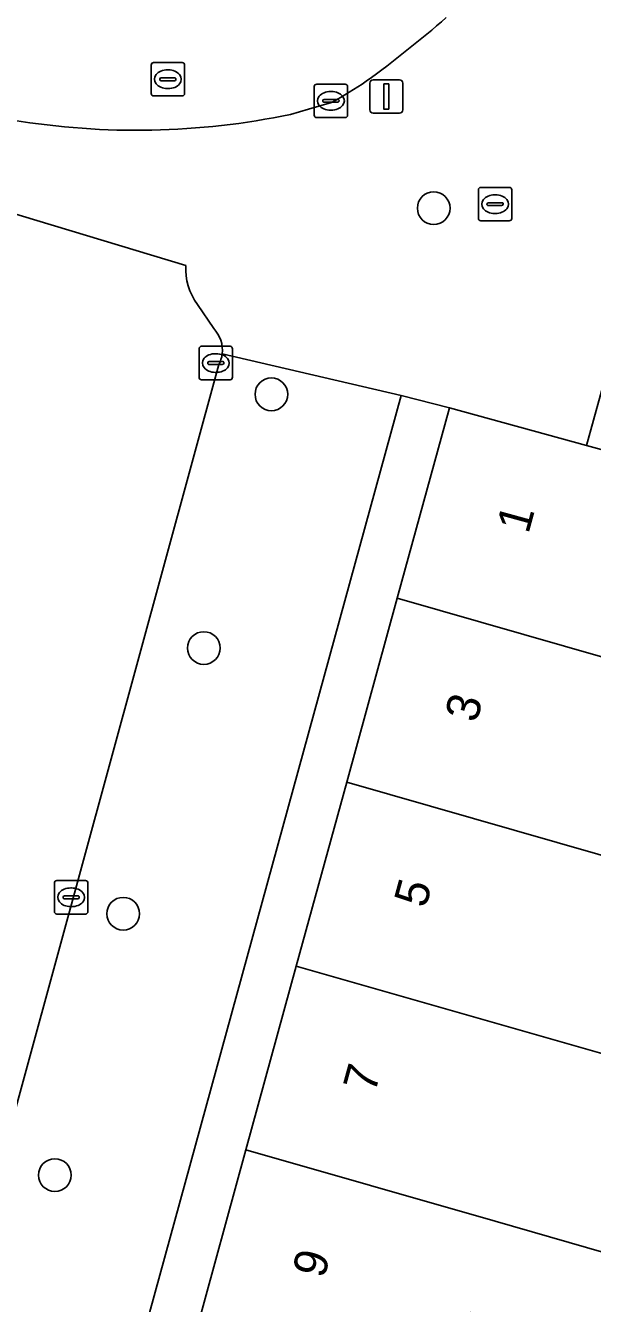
# Model space of a CAD drawing. Extents: x 159817 to 160765, y 380688 to 381638.
# Drawn here: x 160231.84 to 160248.8, y 381072.07 to 381110.28 of the extents above; entities that cross this region are included whole.
import ezdxf

# ---------------------------------------------------------------- set-up
doc = ezdxf.new("R2010")
doc.units = 0
for name, color, linetype in [('IMGEO_Boom', 7, 'Continuous'), ('IMGEO_Brandkraan', 7, 'Continuous'), ('IMGEO_Erf', 7, 'Continuous'), ('IMGEO_Kolk', 7, 'Continuous'), ('IMGEO_Lichtmast', 7, 'Continuous'), ('IMGEO_Pand', 7, 'Continuous'), ('IMGEO_Pand_nummerreeks', 7, 'Continuous'), ('IMGEO_Rijbaan_lokaal_open', 7, 'Continuous'), ('IMGEO_Rioolput', 7, 'Continuous'), ('IMGEO_Voetpad_open', 7, 'Continuous')]:
    doc.layers.add(name, color=color, linetype=linetype)

msp = doc.modelspace()

# ---------------------------------------------------------------- linework, layer by layer
at = {"layer": 'IMGEO_Boom'}
for centre in [(160244.055, 381104.82), (160239.199, 381099.255), (160237.179, 381091.669), (160234.767, 381083.725), (160232.722, 381075.91)]:
    msp.add_circle(centre, 0.489, dxfattribs=at)
at = {"layer": 'IMGEO_Brandkraan'}
for p, q in [((160245.391, 381104.515), (160245.391, 381105.367)), ((160245.466, 381105.441), (160246.318, 381105.441)), ((160246.392, 381105.367), (160246.392, 381104.515)), ((160245.693, 381104.984), (160246.091, 381104.984)), ((160245.879, 381105.221), (160245.904, 381105.221)), ((160245.65, 381104.935), (160245.65, 381104.947)), ((160246.088, 381104.898), (160245.69, 381104.898)), ((160245.902, 381104.661), (160245.877, 381104.661)), ((160246.134, 381104.947), (160246.134, 381104.935)), ((160246.318, 381104.441), (160245.466, 381104.441))]:
    msp.add_line(p, q, dxfattribs=at)
for points in [[(160245.391, 381104.515), (160245.391, 381105.367)], [(160245.466, 381105.441), (160246.318, 381105.441)], [(160246.392, 381105.367), (160246.392, 381104.515)], [(160246.318, 381104.441), (160245.466, 381104.441)]]:
    msp.add_lwpolyline(points, dxfattribs=at)
for centre, radius, start, end in [((160245.468, 381105.365), 0.0765, 91.552, 178.448), ((160245.468, 381105.365), 0.0765, 91.552, 178.448), ((160246.316, 381105.365), 0.0765, 1.552, 88.448), ((160246.316, 381105.365), 0.0765, 1.552, 88.448), ((160245.69, 381104.944), 0.0403, 85.8775, 175.7526), ((160246.095, 381104.946), 0.0386, 1.7309, 96.639), ((160245.687, 381104.934), 0.0366, 178.938, 274.7102), ((160246.091, 381104.941), 0.043, 264.8664, 352.4533), ((160245.468, 381104.517), 0.0765, 181.552, 268.448), ((160245.468, 381104.517), 0.0765, 181.552, 268.448), ((160246.316, 381104.517), 0.0765, 271.552, 358.448), ((160246.316, 381104.517), 0.0765, 271.552, 358.448)]:
    msp.add_arc(centre, radius, start, end, dxfattribs=at)
for centre, major_axis, ratio, start_param, end_param in [((160245.878, 381104.941), (-0.387, 0.002), 0.722429, 4.712389, 7.853982), ((160245.903, 381104.941), (-0.39, 0.002), 0.717154, 1.570796, 4.712389)]:
    msp.add_ellipse(centre, major_axis=major_axis, ratio=ratio, start_param=start_param, end_param=end_param, dxfattribs=at)
at = {"layer": 'IMGEO_Erf'}
msp.add_lwpolyline([(160243.082, 381099.217), (160229.395, 381049.375), (160228.201, 381045.025), (160234.014, 381043.469), (160232.663, 381045.808), (160233.349, 381048.315), (160230.841, 381049.001), (160232.399, 381054.677), (160233.909, 381060.174), (160235.417, 381065.669), (160236.927, 381071.169), (160238.436, 381076.666), (160239.945, 381082.16), (160241.455, 381087.66), (160242.964, 381093.156), (160244.527, 381098.85)], close=True, dxfattribs=at)
at = {"layer": 'IMGEO_Kolk'}
for p, q in [((160240.48, 381107.603), (160240.48, 381108.455)), ((160240.555, 381108.529), (160241.407, 381108.529)), ((160241.481, 381108.455), (160241.481, 381107.603)), ((160240.739, 381108.023), (160240.739, 381108.035)), ((160240.782, 381108.072), (160241.18, 381108.072)), ((160240.968, 381108.309), (160240.993, 381108.309)), ((160241.223, 381108.035), (160241.223, 381108.023)), ((160241.177, 381107.986), (160240.779, 381107.986)), ((160240.991, 381107.749), (160240.966, 381107.749)), ((160241.407, 381107.529), (160240.555, 381107.529)), ((160237.036, 381099.764), (160237.036, 381100.616)), ((160237.111, 381100.69), (160237.963, 381100.69)), ((160237.524, 381100.47), (160237.549, 381100.47)), ((160238.037, 381100.616), (160238.037, 381099.764)), ((160237.295, 381100.184), (160237.295, 381100.196)), ((160237.733, 381100.147), (160237.335, 381100.147)), ((160237.338, 381100.233), (160237.736, 381100.233)), ((160237.779, 381100.196), (160237.779, 381100.184)), ((160237.963, 381099.69), (160237.111, 381099.69)), ((160237.547, 381099.91), (160237.522, 381099.91)), ((160232.709, 381083.79), (160232.709, 381084.642)), ((160232.784, 381084.716), (160233.636, 381084.716)), ((160233.197, 381084.496), (160233.222, 381084.496)), ((160233.71, 381084.642), (160233.71, 381083.79)), ((160232.968, 381084.21), (160232.968, 381084.222)), ((160233.406, 381084.173), (160233.008, 381084.173)), ((160233.011, 381084.259), (160233.409, 381084.259)), ((160233.452, 381084.222), (160233.452, 381084.21)), ((160233.636, 381083.716), (160232.784, 381083.716)), ((160233.22, 381083.936), (160233.195, 381083.936))]:
    msp.add_line(p, q, dxfattribs=at)
for points in [[(160240.48, 381107.603), (160240.48, 381108.455)], [(160240.555, 381108.529), (160241.407, 381108.529)], [(160241.481, 381108.455), (160241.481, 381107.603)], [(160241.407, 381107.529), (160240.555, 381107.529)], [(160237.036, 381099.764), (160237.036, 381100.616)], [(160237.111, 381100.69), (160237.963, 381100.69)], [(160238.037, 381100.616), (160238.037, 381099.764)], [(160237.963, 381099.69), (160237.111, 381099.69)], [(160232.709, 381083.79), (160232.709, 381084.642)], [(160232.784, 381084.716), (160233.636, 381084.716)], [(160233.71, 381084.642), (160233.71, 381083.79)], [(160233.636, 381083.716), (160232.784, 381083.716)]]:
    msp.add_lwpolyline(points, dxfattribs=at)
for centre, radius, start, end in [((160240.557, 381108.453), 0.0765, 91.552, 178.448), ((160240.557, 381108.453), 0.0765, 91.552, 178.448), ((160241.405, 381108.453), 0.0765, 1.552, 88.448), ((160241.405, 381108.453), 0.0765, 1.552, 88.448), ((160240.779, 381108.032), 0.0403, 85.8775, 175.7526), ((160241.184, 381108.034), 0.0386, 1.7309, 96.639), ((160240.776, 381108.022), 0.0366, 178.938, 274.7102), ((160241.18, 381108.029), 0.043, 264.8664, 352.4533), ((160240.557, 381107.605), 0.0765, 181.552, 268.448), ((160240.557, 381107.605), 0.0765, 181.552, 268.448), ((160241.405, 381107.605), 0.0765, 271.552, 358.448), ((160241.405, 381107.605), 0.0765, 271.552, 358.448), ((160237.113, 381100.614), 0.0765, 91.552, 178.448), ((160237.113, 381100.614), 0.0765, 91.552, 178.448), ((160237.961, 381100.614), 0.0765, 1.552, 88.448), ((160237.961, 381100.614), 0.0765, 1.552, 88.448), ((160237.335, 381100.193), 0.0403, 85.8775, 175.7526), ((160237.332, 381100.183), 0.0366, 178.938, 274.7102), ((160237.736, 381100.19), 0.043, 264.8664, 352.4533), ((160237.74, 381100.195), 0.0386, 1.7309, 96.639), ((160237.113, 381099.766), 0.0765, 181.552, 268.448), ((160237.113, 381099.766), 0.0765, 181.552, 268.448), ((160237.961, 381099.766), 0.0765, 271.552, 358.448), ((160237.961, 381099.766), 0.0765, 271.552, 358.448), ((160232.786, 381084.64), 0.0765, 91.552, 178.448), ((160232.786, 381084.64), 0.0765, 91.552, 178.448), ((160233.634, 381084.64), 0.0765, 1.552, 88.448), ((160233.634, 381084.64), 0.0765, 1.552, 88.448), ((160233.008, 381084.219), 0.0403, 85.8775, 175.7526), ((160233.005, 381084.209), 0.0366, 178.938, 274.7102), ((160233.409, 381084.216), 0.043, 264.8664, 352.4533), ((160233.413, 381084.221), 0.0386, 1.7309, 96.639), ((160232.786, 381083.792), 0.0765, 181.552, 268.448), ((160232.786, 381083.792), 0.0765, 181.552, 268.448), ((160233.634, 381083.792), 0.0765, 271.552, 358.448), ((160233.634, 381083.792), 0.0765, 271.552, 358.448)]:
    msp.add_arc(centre, radius, start, end, dxfattribs=at)
for centre, major_axis, ratio, start_param, end_param in [((160240.967, 381108.029), (-0.387, 0.002), 0.722429, 4.712389, 7.853982), ((160240.992, 381108.029), (-0.39, 0.002), 0.717154, 1.570796, 4.712389), ((160237.523, 381100.19), (-0.387, 0.002), 0.722429, 4.712389, 7.853982), ((160237.548, 381100.19), (-0.39, 0.002), 0.717154, 1.570796, 4.712389), ((160233.196, 381084.216), (-0.387, 0.002), 0.722429, 4.712389, 7.853982), ((160233.221, 381084.216), (-0.39, 0.002), 0.717154, 1.570796, 4.712389)]:
    msp.add_ellipse(centre, major_axis=major_axis, ratio=ratio, start_param=start_param, end_param=end_param, dxfattribs=at)
at = {"layer": 'IMGEO_Lichtmast'}
for p, q in [((160242.142, 381107.76), (160242.142, 381108.56)), ((160242.142, 381108.56), (160242.142, 381107.76)), ((160242.242, 381108.66), (160243.032, 381108.66)), ((160243.032, 381108.66), (160242.242, 381108.66)), ((160243.132, 381108.56), (160243.132, 381107.76)), ((160243.132, 381107.76), (160243.132, 381108.56)), ((160243.032, 381107.66), (160242.242, 381107.66)), ((160242.242, 381107.66), (160243.032, 381107.66))]:
    msp.add_line(p, q, dxfattribs=at)
msp.add_lwpolyline([(160242.562, 381108.535), (160242.712, 381108.535), (160242.712, 381107.785), (160242.562, 381107.785), (160242.562, 381108.535)], dxfattribs=at)
for centre, start, end in [((160242.242, 381108.56), 90, 180), ((160242.242, 381108.56), 90, 180), ((160243.032, 381108.56), 0, 90), ((160243.032, 381108.56), 360, 90), ((160242.242, 381107.76), 180, 270), ((160242.242, 381107.76), 180, 270), ((160243.032, 381107.76), 270, 0), ((160243.032, 381107.76), 270, 0)]:
    msp.add_arc(centre, 0.1, start, end, dxfattribs=at)
at = {"layer": 'IMGEO_Pand'}
for points in [[(160254.266, 381089.918), (160254.297, 381090.031), (160255.861, 381095.751), (160248.629, 381097.728), (160244.527, 381098.85), (160242.964, 381093.156)], [(160252.757, 381084.421), (160254.266, 381089.918), (160242.964, 381093.156), (160241.455, 381087.66)], [(160252.757, 381084.421), (160241.455, 381087.66), (160239.945, 381082.16), (160251.248, 381078.926), (160255.042, 381077.84), (160255.132, 381077.815), (160255.19, 381077.798), (160256.698, 381083.291), (160256.641, 381083.308)], [(160238.436, 381076.666), (160245.895, 381074.529), (160249.738, 381073.428), (160251.248, 381078.926), (160239.945, 381082.16)], [(160249.98, 381073.359), (160249.738, 381073.428), (160245.895, 381074.529), (160238.436, 381076.666), (160236.927, 381071.169), (160244.385, 381069.031), (160245.147, 381071.805), (160248.665, 381070.797), (160248.99, 381070.704), (160249.232, 381070.635)]]:
    msp.add_lwpolyline(points, close=True, dxfattribs=at)
at = {"layer": 'IMGEO_Rijbaan_lokaal_open'}
for points in [[(160239.772, 381107.624), (160240.31, 381107.779), (160241, 381107.977)], [(160236.643, 381103.107), (160230.685, 381104.905), (160218.243, 381059.24), (160217.276, 381055.537), (160216.513, 381052.865), (160215.336, 381048.742), (160221.224, 381046.98), (160221.353, 381047.339)], [(160237.475, 381101.223), (160236.992, 381101.945)], [(160223.795, 381049.526), (160224.144, 381050.794), (160224.827, 381053.278), (160226.212, 381058.385), (160237.63, 381100.145)]]:
    msp.add_lwpolyline(points, dxfattribs=at)
for centre, radius, start, end in [((160220.731, 381137.85), 36.177, 306.0853, 310.93), ((160232.679, 381122.714), 16.924, 299.4486, 303.5754), ((160235.166, 381129.746), 22.597, 260.5531, 281.7618), ((160238.335, 381102.982), 1.697, 175.7671, 217.6676), ((160236.786, 381100.574), 0.947, 353.1679, 43.2955), ((160236.789, 381100.573), 0.944, 333.0248, 353.1779)]:
    msp.add_arc(centre, radius, start, end, dxfattribs=at)
at = {"layer": 'IMGEO_Rioolput'}
for p, q in [((160235.602, 381108.249), (160235.602, 381109.101)), ((160235.677, 381109.175), (160236.529, 381109.175)), ((160236.09, 381108.955), (160236.115, 381108.955)), ((160236.603, 381109.101), (160236.603, 381108.249)), ((160235.861, 381108.669), (160235.861, 381108.681)), ((160236.299, 381108.632), (160235.901, 381108.632)), ((160235.904, 381108.718), (160236.302, 381108.718)), ((160236.345, 381108.681), (160236.345, 381108.669)), ((160236.529, 381108.175), (160235.677, 381108.175)), ((160236.113, 381108.395), (160236.088, 381108.395))]:
    msp.add_line(p, q, dxfattribs=at)
for points in [[(160235.602, 381108.249), (160235.602, 381109.101)], [(160235.677, 381109.175), (160236.529, 381109.175)], [(160236.603, 381109.101), (160236.603, 381108.249)], [(160236.529, 381108.175), (160235.677, 381108.175)]]:
    msp.add_lwpolyline(points, dxfattribs=at)
for centre, radius, start, end in [((160235.679, 381109.099), 0.0765, 91.552, 178.448), ((160235.679, 381109.099), 0.0765, 91.552, 178.448), ((160236.527, 381109.099), 0.0765, 1.552, 88.448), ((160236.527, 381109.099), 0.0765, 1.552, 88.448), ((160235.901, 381108.678), 0.0403, 85.8775, 175.7526), ((160235.898, 381108.668), 0.0366, 178.938, 274.7102), ((160236.302, 381108.675), 0.043, 264.8664, 352.4533), ((160236.306, 381108.68), 0.0386, 1.7309, 96.639), ((160235.679, 381108.251), 0.0765, 181.552, 268.448), ((160235.679, 381108.251), 0.0765, 181.552, 268.448), ((160236.527, 381108.251), 0.0765, 271.552, 358.448), ((160236.527, 381108.251), 0.0765, 271.552, 358.448)]:
    msp.add_arc(centre, radius, start, end, dxfattribs=at)
for centre, major_axis, ratio, start_param, end_param in [((160236.089, 381108.675), (-0.387, 0.002), 0.722429, 4.712389, 7.853982), ((160236.114, 381108.675), (-0.39, 0.002), 0.717154, 1.570796, 4.712389)]:
    msp.add_ellipse(centre, major_axis=major_axis, ratio=ratio, start_param=start_param, end_param=end_param, dxfattribs=at)
at = {"layer": 'IMGEO_Voetpad_open'}
for points in [[(160237.726, 381100.461), (160243.082, 381099.217), (160244.527, 381098.85), (160248.629, 381097.728), (160249.46, 381100.752), (160264.775, 381156.514), (160265.047, 381157.506), (160264.876, 381157.554), (160264.96, 381157.861), (160274.082, 381191.318)], [(160241, 381107.977), (160240.31, 381107.779), (160239.772, 381107.624)], [(160231.457, 381107.456), (160230.685, 381104.905), (160236.643, 381103.107)], [(160236.992, 381101.945), (160237.475, 381101.223)], [(160243.082, 381099.217), (160237.726, 381100.461)], [(160249.46, 381100.752), (160248.629, 381097.728), (160255.861, 381095.751)], [(160237.63, 381100.145), (160226.212, 381058.385), (160224.827, 381053.278), (160224.144, 381050.794), (160229.395, 381049.375), (160243.082, 381099.217)]]:
    msp.add_lwpolyline(points, dxfattribs=at)
for centre, radius, start, end in [((160220.731, 381137.85), 36.177, 306.0853, 310.93), ((160232.679, 381122.714), 16.924, 299.4486, 303.5754), ((160235.166, 381129.746), 22.597, 260.5531, 281.7618), ((160238.335, 381102.982), 1.697, 175.7671, 217.6676), ((160236.786, 381100.574), 0.947, 353.1679, 43.2955), ((160236.789, 381100.573), 0.944, 333.0248, 353.1779)]:
    msp.add_arc(centre, radius, start, end, dxfattribs=at)

# ---------------------------------------------------------------- texts
at = {"layer": 'IMGEO_Pand_nummerreeks'}
for s, rotation, p in [('1', 74.6478, (160246.886, 381095.057)), ('3', 74.6478, (160245.336, 381089.408)), ('5', 74.6449, (160243.815, 381083.868)), ('7', 74.6478, (160242.294, 381078.33)), ('9', 74.6449, (160240.774, 381072.791))]:
    msp.add_text(s, height=1, rotation=rotation, dxfattribs=at).set_placement(p)

doc.saveas('drawing.dxf')
